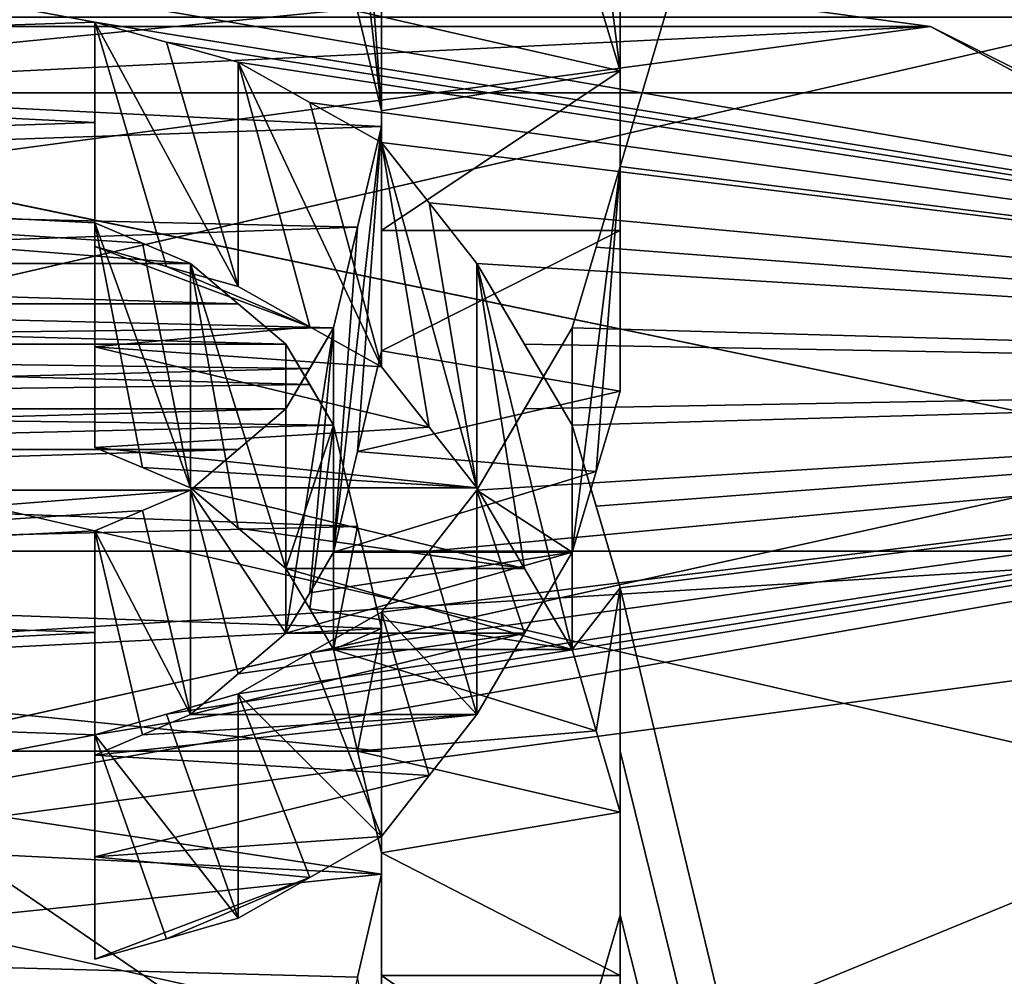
# Model space of a CAD drawing. Header units: millimetres. Extents: x -20 to 172, y -100 to 100.
# Tile 289 of 346: x 121.16 to 123.36, y 22.79 to 24.92. Entities that reach past the tile are written whole.
import ezdxf

# ---------------------------------------------------------------- set-up
doc = ezdxf.new("R2010")
doc.units = ezdxf.units.MM
doc.header["$LTSCALE"] = 37.722908
for name, color, linetype in [('1', 7, 'CONTINUOUS'), ('1803', 7, 'CONTINUOUS'), ('1820', 7, 'CONTINUOUS'), ('2086', 7, 'CONTINUOUS'), ('2087', 7, 'CONTINUOUS'), ('2088', 7, 'CONTINUOUS'), ('2089', 7, 'CONTINUOUS'), ('2090', 7, 'CONTINUOUS'), ('2091', 7, 'CONTINUOUS'), ('2092', 7, 'CONTINUOUS'), ('2093', 7, 'CONTINUOUS'), ('2094', 7, 'CONTINUOUS'), ('2095', 7, 'CONTINUOUS'), ('2096', 7, 'CONTINUOUS'), ('2097', 7, 'CONTINUOUS'), ('2098', 7, 'CONTINUOUS'), ('2099', 7, 'CONTINUOUS'), ('2128', 7, 'CONTINUOUS'), ('2406', 7, 'CONTINUOUS'), ('2407', 7, 'CONTINUOUS'), ('3', 7, 'CONTINUOUS'), ('3021', 7, 'CONTINUOUS'), ('3038', 7, 'CONTINUOUS'), ('3304', 7, 'CONTINUOUS'), ('3305', 7, 'CONTINUOUS'), ('3306', 7, 'CONTINUOUS'), ('3307', 7, 'CONTINUOUS'), ('3308', 7, 'CONTINUOUS'), ('3309', 7, 'CONTINUOUS'), ('3310', 7, 'CONTINUOUS'), ('3311', 7, 'CONTINUOUS'), ('3312', 7, 'CONTINUOUS'), ('3313', 7, 'CONTINUOUS'), ('3314', 7, 'CONTINUOUS'), ('3315', 7, 'CONTINUOUS'), ('3316', 7, 'CONTINUOUS'), ('3317', 7, 'CONTINUOUS'), ('3346', 7, 'CONTINUOUS'), ('3624', 7, 'CONTINUOUS'), ('3625', 7, 'CONTINUOUS'), ('3628', 7, 'CONTINUOUS'), ('3629', 7, 'CONTINUOUS'), ('3630', 7, 'CONTINUOUS'), ('3631', 7, 'CONTINUOUS'), ('3635', 7, 'CONTINUOUS'), ('3651', 7, 'CONTINUOUS'), ('3656', 7, 'CONTINUOUS'), ('43', 7, 'CONTINUOUS'), ('48', 7, 'CONTINUOUS')]:
    doc.layers.add(name, color=color, linetype=linetype)

msp = doc.modelspace()

# ---------------------------------------------------------------- linework, layer by layer
at = {"layer": '1', "color": 250, "linetype": 'Continuous', "true_color": 0x323232}
for points in [[(157, 14.875, -25.7643), (157, 25.7643, -14.875), (-19.8395, 14.875, -25.7643), (157, 14.875, -25.7643)], [(-19.8395, 14.875, -25.7643), (157, 25.7643, -14.875), (-19.8395, 25.7643, -14.875), (-19.8395, 14.875, -25.7643)]]:
    msp.add_3dface(points, dxfattribs=at)
at = {"layer": '1803', "color": 250, "linetype": 'Continuous', "true_color": 0x323232}
for points in [[(153.1595, 21.125, -36.5896), (153.1595, 34.3891, -24.5448), (86.8405, 21.125, -36.5896), (153.1595, 21.125, -36.5896)], [(86.8405, 21.125, -36.5896), (153.1595, 34.3891, -24.5448), (86.8405, 34.3891, -24.5448), (86.8405, 21.125, -36.5896)]]:
    msp.add_3dface(points, dxfattribs=at)
at = {"layer": '1820', "color": 250, "linetype": 'Continuous', "true_color": 0x323232}
for points in [[(126.2299, 37.1295, -30.8134), (126.2299, 24.125, -41.7857), (122.4469, 37.1167, -30.8288), (126.2299, 37.1295, -30.8134)], [(122.4469, 37.1167, -30.8288), (126.2299, 24.125, -41.7857), (122.3936, 36.9029, -31.0844), (122.4469, 37.1167, -30.8288)], [(122.3936, 36.9029, -31.0844), (126.2299, 24.125, -41.7857), (122.2343, 36.7243, -31.2952), (122.3936, 36.9029, -31.0844)], [(122.2343, 36.7243, -31.2952), (126.2299, 24.125, -41.7857), (122.0745, 36.5444, -31.5051), (122.2343, 36.7243, -31.2952)], [(122.0745, 36.5444, -31.5051), (126.2299, 24.125, -41.7857), (121.915, 36.4363, -31.63), (122.0745, 36.5444, -31.5051)], [(121.915, 36.4363, -31.63), (126.2299, 24.125, -41.7857), (121.7553, 36.3277, -31.7547), (121.915, 36.4363, -31.63)], [(121.7553, 36.3277, -31.7547), (126.2299, 24.125, -41.7857), (121.5427, 36.2552, -31.8374), (121.7553, 36.3277, -31.7547)], [(121.5427, 36.2552, -31.8374), (126.2299, 24.125, -41.7857), (121.3298, 36.1825, -31.92), (121.5427, 36.2552, -31.8374)], [(121.3298, 36.1825, -31.92), (126.2299, 24.125, -41.7857), (121.1703, 36.1462, -31.9612), (121.3298, 36.1825, -31.92)], [(121.1703, 36.1462, -31.9612), (126.2299, 24.125, -41.7857), (121.0106, 36.1098, -32.0023), (121.1703, 36.1462, -31.9612)], [(121.0106, 36.1098, -32.0023), (126.2299, 24.125, -41.7857), (120.7448, 36.0733, -32.0433), (121.0106, 36.1098, -32.0023)], [(120.7448, 36.0733, -32.0433), (126.2299, 24.125, -41.7857), (120.4787, 36.0369, -32.0844), (120.7448, 36.0733, -32.0433)], [(120.4787, 36.0369, -32.0844), (126.2299, 24.125, -41.7857), (119.5213, 36.0369, -32.0844), (120.4787, 36.0369, -32.0844)], [(119.5213, 36.0369, -32.0844), (126.2299, 24.125, -41.7857), (122.5, 26.1526, -40.5476), (119.5213, 36.0369, -32.0844)], [(122.5, 26.1526, -40.5476), (126.2299, 24.125, -41.7857), (122.5, 25.8892, -40.7163), (122.5, 26.1526, -40.5476)], [(122.5, 25.8892, -40.7163), (126.2299, 24.125, -41.7857), (122.5, 25.6247, -40.8832), (122.5, 25.8892, -40.7163)], [(126.2299, 24.125, -41.7857), (117.5, 25.6247, -40.8832), (122.5, 25.6247, -40.8832), (126.2299, 24.125, -41.7857)], [(117.5, 25.6247, -40.8832), (126.2299, 24.125, -41.7857), (121.3298, 24.9145, -41.3199), (117.5, 25.6247, -40.8832)], [(117.5, 25.6247, -40.8832), (121.3298, 24.9145, -41.3199), (118.6702, 24.8252, -41.3736), (117.5, 25.6247, -40.8832)], [(121.3298, 24.9145, -41.3199), (121.3298, 24.6911, -41.4537), (118.6702, 24.8252, -41.3736), (121.3298, 24.9145, -41.3199)], [(121.3298, 24.9145, -41.3199), (126.2299, 24.125, -41.7857), (121.4894, 24.8699, -41.3467), (121.3298, 24.9145, -41.3199)], [(121.4894, 24.8699, -41.3467), (126.2299, 24.125, -41.7857), (121.6489, 24.8252, -41.3736), (121.4894, 24.8699, -41.3467)], [(118.6702, 24.8252, -41.3736), (121.3298, 24.6911, -41.4537), (118.6702, 24.6015, -41.5069), (118.6702, 24.8252, -41.3736)], [(121.6489, 24.8252, -41.3736), (126.2299, 24.125, -41.7857), (121.8085, 24.7358, -41.4271), (121.6489, 24.8252, -41.3736)], [(121.8085, 24.7358, -41.4271), (126.2299, 24.125, -41.7857), (121.9681, 24.6463, -41.4804), (121.8085, 24.7358, -41.4271)], [(121.3298, 24.6911, -41.4537), (121.3298, 24.467, -41.5864), (118.6702, 24.6015, -41.5069), (121.3298, 24.6911, -41.4537)], [(121.9681, 24.6463, -41.4804), (126.2299, 24.125, -41.7857), (122.0745, 24.5119, -41.56), (121.9681, 24.6463, -41.4804)], [(121.4362, 24.4221, -41.6128), (121.5426, 24.3771, -41.6391), (118.6702, 24.6015, -41.5069), (121.4362, 24.4221, -41.6128)], [(118.6702, 24.6015, -41.5069), (121.5426, 24.3771, -41.6391), (118.6702, 24.3771, -41.6391), (118.6702, 24.6015, -41.5069)], [(121.3298, 24.467, -41.5864), (121.4362, 24.4221, -41.6128), (118.6702, 24.6015, -41.5069), (121.3298, 24.467, -41.5864)], [(122.0745, 24.5119, -41.56), (126.2299, 24.125, -41.7857), (122.1809, 24.3771, -41.6391), (122.0745, 24.5119, -41.56)], [(118.6702, 24.3771, -41.6391), (121.6489, 24.2872, -41.6917), (118.5106, 24.2872, -41.6917), (118.6702, 24.3771, -41.6391)], [(121.5426, 24.3771, -41.6391), (121.6489, 24.2872, -41.6917), (118.6702, 24.3771, -41.6391), (121.5426, 24.3771, -41.6391)], [(122.1809, 24.3771, -41.6391), (126.2299, 24.125, -41.7857), (122.2872, 24.1971, -41.744), (122.1809, 24.3771, -41.6391)], [(118.5106, 24.2872, -41.6917), (121.7553, 24.1971, -41.744), (118.3511, 24.1971, -41.744), (118.5106, 24.2872, -41.6917)], [(121.6489, 24.2872, -41.6917), (121.7553, 24.1971, -41.744), (118.5106, 24.2872, -41.6917), (121.6489, 24.2872, -41.6917)], [(118.3511, 24.1971, -41.744), (121.8085, 24.107, -41.7961), (118.2447, 24.0618, -41.8221), (118.3511, 24.1971, -41.744)], [(121.7553, 24.1971, -41.744), (121.8085, 24.107, -41.7961), (118.3511, 24.1971, -41.744), (121.7553, 24.1971, -41.744)], [(122.2872, 24.1971, -41.744), (126.2299, 24.125, -41.7857), (122.3936, 24.0167, -41.8481), (122.2872, 24.1971, -41.744)], [(122.3936, 24.0167, -41.8481), (126.2299, 24.125, -41.7857), (122.4468, 23.8357, -41.9514), (122.3936, 24.0167, -41.8481)], [(122.4468, 23.8357, -41.9514), (126.2299, 24.125, -41.7857), (122.5, 23.6544, -42.0539), (122.4468, 23.8357, -41.9514)], [(126.2299, 24.125, -41.7857), (126.2299, 8.1204, -47.5618), (122.5, 23.6544, -42.0539), (126.2299, 24.125, -41.7857)], [(121.8085, 24.107, -41.7961), (121.8617, 24.0167, -41.8481), (118.2447, 24.0618, -41.8221), (121.8085, 24.107, -41.7961)], [(118.2447, 24.0618, -41.8221), (121.8617, 24.0167, -41.8481), (118.1383, 23.9263, -41.8998), (118.2447, 24.0618, -41.8221)], [(121.8617, 24.0167, -41.8481), (121.9149, 23.7904, -41.9771), (118.1383, 23.9263, -41.8998), (121.8617, 24.0167, -41.8481)], [(118.1383, 23.9263, -41.8998), (121.9149, 23.7904, -41.9771), (118.0851, 23.6998, -42.0284), (118.1383, 23.9263, -41.8998)], [(121.9149, 23.7904, -41.9771), (121.9681, 23.5635, -42.1049), (118.0851, 23.6998, -42.0284), (121.9149, 23.7904, -41.9771)], [(118.0851, 23.6998, -42.0284), (121.9681, 23.5635, -42.1049), (120.1596, 23.4726, -42.1557), (118.0851, 23.6998, -42.0284)], [(122.5, 23.6544, -42.0539), (126.2299, 8.1204, -47.5618), (122.5, 23.2903, -42.2567), (122.5, 23.6544, -42.0539)], [(121.9681, 23.5635, -42.1049), (121.9681, 23.2903, -42.2567), (120.1596, 23.4726, -42.1557), (121.9681, 23.5635, -42.1049)], [(120.1596, 23.4726, -42.1557), (121.9681, 23.2903, -42.2567), (120.1596, 23.2903, -42.2567), (120.1596, 23.4726, -42.1557)], [(121.9681, 23.2903, -42.2567), (121.9681, 23.0161, -42.4066), (120.1596, 23.2903, -42.2567), (121.9681, 23.2903, -42.2567)], [(120.1596, 23.2903, -42.2567), (121.9681, 23.0161, -42.4066), (120.1596, 23.1076, -42.3568), (120.1596, 23.2903, -42.2567)], [(122.5, 23.2903, -42.2567), (126.2299, 8.1204, -47.5618), (122.5, 22.9244, -42.4563), (122.5, 23.2903, -42.2567)], [(120.1596, 23.1076, -42.3568), (121.9681, 23.0161, -42.4066), (120.2128, 22.8326, -42.5057), (120.1596, 23.1076, -42.3568)], [(121.9681, 23.0161, -42.4066), (121.9149, 22.7867, -42.5303), (120.2128, 22.8326, -42.5057), (121.9681, 23.0161, -42.4066)], [(122.5, 22.9244, -42.4563), (126.2299, 8.1204, -47.5618), (122.4468, 22.7408, -42.5549), (122.5, 22.9244, -42.4563)], [(121.9149, 22.7867, -42.5303), (121.8617, 22.5567, -42.6527), (120.2128, 22.8326, -42.5057), (121.9149, 22.7867, -42.5303)], [(120.2128, 22.8326, -42.5057), (121.8617, 22.5567, -42.6527), (120.266, 22.5567, -42.6527), (120.2128, 22.8326, -42.5057)]]:
    msp.add_3dface(points, dxfattribs=at)
at = {"layer": '2086', "color": 250, "linetype": 'Continuous', "true_color": 0x323232}
msp.add_3dface([(121.9149, 22.7867, -42.5303), (121.9681, 23.0161, -42.4066), (121.9681, 22.5159, -41.5403), (121.9149, 22.7867, -42.5303)], dxfattribs=at)
at = {"layer": '2087', "color": 250, "linetype": 'Continuous', "true_color": 0x323232}
for points in [[(121.9681, 23.2903, -42.2567), (121.9681, 23.5635, -42.1049), (121.9681, 23.0635, -41.2388), (121.9681, 23.2903, -42.2567)], [(121.9681, 23.0161, -42.4066), (121.9681, 23.2903, -42.2567), (121.9681, 23.0635, -41.2388), (121.9681, 23.0161, -42.4066)], [(121.9681, 22.7902, -41.3905), (121.9681, 23.0161, -42.4066), (121.9681, 23.0635, -41.2388), (121.9681, 22.7902, -41.3905)], [(121.9681, 22.5159, -41.5403), (121.9681, 23.0161, -42.4066), (121.9681, 22.7902, -41.3905), (121.9681, 22.5159, -41.5403)]]:
    msp.add_3dface(points, dxfattribs=at)
at = {"layer": '2088', "color": 250, "linetype": 'Continuous', "true_color": 0x323232}
for points in [[(121.9149, 23.7904, -41.9771), (121.8617, 24.0167, -41.8481), (121.8617, 23.5167, -40.9821), (121.9149, 23.7904, -41.9771)], [(121.9681, 23.5635, -42.1049), (121.9149, 23.7904, -41.9771), (121.8617, 23.5167, -40.9821), (121.9681, 23.5635, -42.1049)], [(121.9149, 23.2904, -41.1111), (121.9681, 23.5635, -42.1049), (121.8617, 23.5167, -40.9821), (121.9149, 23.2904, -41.1111)], [(121.9681, 23.0635, -41.2388), (121.9681, 23.5635, -42.1049), (121.9149, 23.2904, -41.1111), (121.9681, 23.0635, -41.2388)]]:
    msp.add_3dface(points, dxfattribs=at)
at = {"layer": '2089', "color": 250, "linetype": 'Continuous', "true_color": 0x323232}
for points in [[(121.8617, 24.0167, -41.8481), (121.8085, 24.107, -41.7961), (121.7553, 24.1971, -41.744), (121.8617, 24.0167, -41.8481)], [(121.8617, 24.0167, -41.8481), (121.7553, 24.1971, -41.744), (121.7553, 23.6971, -40.878), (121.8617, 24.0167, -41.8481)], [(121.8085, 23.607, -40.9301), (121.8617, 24.0167, -41.8481), (121.7553, 23.6971, -40.878), (121.8085, 23.607, -40.9301)], [(121.8617, 23.5167, -40.9821), (121.8617, 24.0167, -41.8481), (121.8085, 23.607, -40.9301), (121.8617, 23.5167, -40.9821)]]:
    msp.add_3dface(points, dxfattribs=at)
at = {"layer": '2090', "color": 250, "linetype": 'Continuous', "true_color": 0x323232}
for points in [[(121.7553, 24.1971, -41.744), (121.6489, 24.2872, -41.6917), (121.5426, 24.3771, -41.6391), (121.7553, 24.1971, -41.744)], [(121.7553, 24.1971, -41.744), (121.5426, 24.3771, -41.6391), (121.7553, 23.6971, -40.878), (121.7553, 24.1971, -41.744)], [(121.7553, 23.6971, -40.878), (121.5426, 24.3771, -41.6391), (121.6489, 23.7872, -40.8256), (121.7553, 23.6971, -40.878)], [(121.6489, 23.7872, -40.8256), (121.5426, 24.3771, -41.6391), (121.5426, 23.8771, -40.7731), (121.6489, 23.7872, -40.8256)]]:
    msp.add_3dface(points, dxfattribs=at)
at = {"layer": '2091', "color": 250, "linetype": 'Continuous', "true_color": 0x323232}
for points in [[(121.3298, 24.467, -41.5864), (121.5426, 23.8771, -40.7731), (121.4362, 24.4221, -41.6128), (121.3298, 24.467, -41.5864)], [(121.5426, 23.8771, -40.7731), (121.3298, 24.467, -41.5864), (121.4362, 23.9221, -40.7467), (121.5426, 23.8771, -40.7731)], [(121.4362, 23.9221, -40.7467), (121.3298, 24.467, -41.5864), (121.3298, 23.967, -40.7203), (121.4362, 23.9221, -40.7467)], [(121.5426, 24.3771, -41.6391), (121.4362, 24.4221, -41.6128), (121.5426, 23.8771, -40.7731), (121.5426, 24.3771, -41.6391)]]:
    msp.add_3dface(points, dxfattribs=at)
at = {"layer": '2092', "color": 250, "linetype": 'Continuous', "true_color": 0x323232}
for points in [[(121.3298, 24.467, -41.5864), (121.3298, 24.6911, -41.4537), (121.3298, 24.9145, -41.3199), (121.3298, 24.467, -41.5864)], [(121.3298, 24.467, -41.5864), (121.3298, 24.9145, -41.3199), (121.3298, 23.967, -40.7203), (121.3298, 24.467, -41.5864)], [(121.3298, 23.967, -40.7203), (121.3298, 24.9145, -41.3199), (121.3298, 24.1911, -40.5876), (121.3298, 23.967, -40.7203)], [(121.3298, 24.1911, -40.5876), (121.3298, 24.9145, -41.3199), (121.3298, 24.4144, -40.4537), (121.3298, 24.1911, -40.5876)]]:
    msp.add_3dface(points, dxfattribs=at)
at = {"layer": '2093', "color": 250, "linetype": 'Continuous', "true_color": 0x323232}
for points in [[(121.3298, 24.9145, -41.3199), (121.4894, 24.8699, -41.3467), (121.6489, 24.3252, -40.5074), (121.3298, 24.9145, -41.3199)], [(121.3298, 24.4144, -40.4537), (121.3298, 24.9145, -41.3199), (121.4894, 24.3698, -40.4806), (121.3298, 24.4144, -40.4537)], [(121.4894, 24.3698, -40.4806), (121.3298, 24.9145, -41.3199), (121.6489, 24.3252, -40.5074), (121.4894, 24.3698, -40.4806)], [(121.4894, 24.8699, -41.3467), (121.6489, 24.8252, -41.3736), (121.6489, 24.3252, -40.5074), (121.4894, 24.8699, -41.3467)]]:
    msp.add_3dface(points, dxfattribs=at)
at = {"layer": '2094', "color": 250, "linetype": 'Continuous', "true_color": 0x323232}
for points in [[(121.6489, 24.8252, -41.3736), (121.8085, 24.7358, -41.4271), (121.9681, 24.1463, -40.6143), (121.6489, 24.8252, -41.3736)], [(121.6489, 24.3252, -40.5074), (121.6489, 24.8252, -41.3736), (121.8085, 24.2358, -40.5609), (121.6489, 24.3252, -40.5074)], [(121.8085, 24.2358, -40.5609), (121.6489, 24.8252, -41.3736), (121.9681, 24.1463, -40.6143), (121.8085, 24.2358, -40.5609)], [(121.8085, 24.7358, -41.4271), (121.9681, 24.6463, -41.4804), (121.9681, 24.1463, -40.6143), (121.8085, 24.7358, -41.4271)]]:
    msp.add_3dface(points, dxfattribs=at)
at = {"layer": '2095', "color": 250, "linetype": 'Continuous', "true_color": 0x323232}
for points in [[(121.9681, 24.6463, -41.4804), (122.0745, 24.5119, -41.56), (122.1809, 23.8771, -40.7731), (121.9681, 24.6463, -41.4804)], [(121.9681, 24.1463, -40.6143), (121.9681, 24.6463, -41.4804), (122.0745, 24.0118, -40.6939), (121.9681, 24.1463, -40.6143)], [(122.0745, 24.0118, -40.6939), (121.9681, 24.6463, -41.4804), (122.1809, 23.8771, -40.7731), (122.0745, 24.0118, -40.6939)], [(122.0745, 24.5119, -41.56), (122.1809, 24.3771, -41.6391), (122.1809, 23.8771, -40.7731), (122.0745, 24.5119, -41.56)]]:
    msp.add_3dface(points, dxfattribs=at)
at = {"layer": '2096', "color": 250, "linetype": 'Continuous', "true_color": 0x323232}
for points in [[(122.1809, 24.3771, -41.6391), (122.2872, 24.1971, -41.744), (122.3936, 24.0167, -41.8481), (122.1809, 24.3771, -41.6391)], [(122.1809, 24.3771, -41.6391), (122.3936, 24.0167, -41.8481), (122.3936, 23.5167, -40.9821), (122.1809, 24.3771, -41.6391)], [(122.1809, 23.8771, -40.7731), (122.1809, 24.3771, -41.6391), (122.2872, 23.6971, -40.878), (122.1809, 23.8771, -40.7731)], [(122.2872, 23.6971, -40.878), (122.1809, 24.3771, -41.6391), (122.3936, 23.5167, -40.9821), (122.2872, 23.6971, -40.878)]]:
    msp.add_3dface(points, dxfattribs=at)
at = {"layer": '2097', "color": 250, "linetype": 'Continuous', "true_color": 0x323232}
for points in [[(122.3936, 24.0167, -41.8481), (122.4468, 23.8357, -41.9514), (122.5, 23.6544, -42.0539), (122.3936, 24.0167, -41.8481)], [(122.3936, 24.0167, -41.8481), (122.5, 23.6544, -42.0539), (122.3936, 23.5167, -40.9821), (122.3936, 24.0167, -41.8481)], [(122.3936, 23.5167, -40.9821), (122.5, 23.6544, -42.0539), (122.4468, 23.3357, -41.0854), (122.3936, 23.5167, -40.9821)], [(122.4468, 23.3357, -41.0854), (122.5, 23.6544, -42.0539), (122.5, 23.1544, -41.1878), (122.4468, 23.3357, -41.0854)]]:
    msp.add_3dface(points, dxfattribs=at)
at = {"layer": '2098', "color": 250, "linetype": 'Continuous', "true_color": 0x323232}
for points in [[(122.5, 23.6544, -42.0539), (122.5, 23.2903, -42.2567), (122.5, 22.9244, -42.4563), (122.5, 23.6544, -42.0539)], [(122.5, 23.6544, -42.0539), (122.5, 22.9244, -42.4563), (122.5, 23.1544, -41.1878), (122.5, 23.6544, -42.0539)], [(122.5, 23.1544, -41.1878), (122.5, 22.9244, -42.4563), (122.5, 22.7902, -41.3905), (122.5, 23.1544, -41.1878)], [(122.5, 22.7902, -41.3905), (122.5, 22.9244, -42.4563), (122.5, 22.4242, -41.5899), (122.5, 22.7902, -41.3905)]]:
    msp.add_3dface(points, dxfattribs=at)
at = {"layer": '2099', "color": 250, "linetype": 'Continuous', "true_color": 0x323232}
for points in [[(122.5, 22.9244, -42.4563), (122.4468, 22.7408, -42.5549), (122.3936, 22.5567, -42.6527), (122.5, 22.9244, -42.4563)], [(122.5, 22.9244, -42.4563), (122.3936, 22.5567, -42.6527), (122.5, 22.4242, -41.5899), (122.5, 22.9244, -42.4563)]]:
    msp.add_3dface(points, dxfattribs=at)
at = {"layer": '2128', "color": 250, "linetype": 'Continuous', "true_color": 0x323232}
for points in [[(121.3298, 24.1911, -40.5876), (121.3298, 24.4144, -40.4537), (121.8085, 24.2358, -40.5609), (121.3298, 24.1911, -40.5876)], [(121.3298, 24.4144, -40.4537), (121.4894, 24.3698, -40.4806), (121.8085, 24.2358, -40.5609), (121.3298, 24.4144, -40.4537)], [(121.4894, 24.3698, -40.4806), (121.6489, 24.3252, -40.5074), (121.8085, 24.2358, -40.5609), (121.4894, 24.3698, -40.4806)], [(121.3298, 24.1911, -40.5876), (121.8085, 24.2358, -40.5609), (121.9681, 24.1463, -40.6143), (121.3298, 24.1911, -40.5876)], [(121.3298, 23.967, -40.7203), (121.3298, 24.1911, -40.5876), (122.0745, 24.0118, -40.6939), (121.3298, 23.967, -40.7203)], [(121.3298, 24.1911, -40.5876), (121.9681, 24.1463, -40.6143), (122.0745, 24.0118, -40.6939), (121.3298, 24.1911, -40.5876)], [(121.3298, 23.967, -40.7203), (122.0745, 24.0118, -40.6939), (122.1809, 23.8771, -40.7731), (121.3298, 23.967, -40.7203)], [(121.4362, 23.9221, -40.7467), (121.3298, 23.967, -40.7203), (122.1809, 23.8771, -40.7731), (121.4362, 23.9221, -40.7467)], [(121.5426, 23.8771, -40.7731), (121.4362, 23.9221, -40.7467), (122.1809, 23.8771, -40.7731), (121.5426, 23.8771, -40.7731)], [(121.6489, 23.7872, -40.8256), (121.5426, 23.8771, -40.7731), (122.2872, 23.6971, -40.878), (121.6489, 23.7872, -40.8256)], [(121.5426, 23.8771, -40.7731), (122.1809, 23.8771, -40.7731), (122.2872, 23.6971, -40.878), (121.5426, 23.8771, -40.7731)], [(121.7553, 23.6971, -40.878), (121.6489, 23.7872, -40.8256), (122.2872, 23.6971, -40.878), (121.7553, 23.6971, -40.878)], [(121.8085, 23.607, -40.9301), (121.7553, 23.6971, -40.878), (122.3936, 23.5167, -40.9821), (121.8085, 23.607, -40.9301)], [(121.7553, 23.6971, -40.878), (122.2872, 23.6971, -40.878), (122.3936, 23.5167, -40.9821), (121.7553, 23.6971, -40.878)], [(121.8617, 23.5167, -40.9821), (121.8085, 23.607, -40.9301), (122.3936, 23.5167, -40.9821), (121.8617, 23.5167, -40.9821)], [(121.9149, 23.2904, -41.1111), (121.8617, 23.5167, -40.9821), (122.4468, 23.3357, -41.0854), (121.9149, 23.2904, -41.1111)], [(121.8617, 23.5167, -40.9821), (122.3936, 23.5167, -40.9821), (122.4468, 23.3357, -41.0854), (121.8617, 23.5167, -40.9821)], [(121.9149, 23.2904, -41.1111), (122.4468, 23.3357, -41.0854), (122.5, 23.1544, -41.1878), (121.9149, 23.2904, -41.1111)], [(121.9681, 23.0635, -41.2388), (121.9149, 23.2904, -41.1111), (122.5, 23.1544, -41.1878), (121.9681, 23.0635, -41.2388)], [(121.9681, 23.0635, -41.2388), (122.5, 23.1544, -41.1878), (122.5, 22.7902, -41.3905), (121.9681, 23.0635, -41.2388)], [(121.9681, 22.7902, -41.3905), (121.9681, 23.0635, -41.2388), (122.5, 22.7902, -41.3905), (121.9681, 22.7902, -41.3905)], [(121.9681, 22.5159, -41.5403), (121.9681, 22.7902, -41.3905), (122.5, 22.4242, -41.5899), (121.9681, 22.5159, -41.5403)], [(121.9681, 22.7902, -41.3905), (122.5, 22.7902, -41.3905), (122.5, 22.4242, -41.5899), (121.9681, 22.7902, -41.3905)]]:
    msp.add_3dface(points, dxfattribs=at)
at = {"layer": '2406', "color": 250, "linetype": 'Continuous', "true_color": 0x323232}
for points in [[(81.5, 31.6164, -35.1136), (158.5, 14.6011, -44.9374), (81.5, 14.6011, -44.9374), (81.5, 31.6164, -35.1136)], [(158.5, 31.6164, -35.1136), (158.5, 14.6011, -44.9374), (81.5, 31.6164, -35.1136), (158.5, 31.6164, -35.1136)]]:
    msp.add_3dface(points, dxfattribs=at)
at = {"layer": '2407', "color": 250, "linetype": 'Continuous', "true_color": 0x323232}
for points in [[(158.5, 32.9547, -36.5999), (158.5, 15.2191, -46.8395), (81.5, 32.9547, -36.5999), (158.5, 32.9547, -36.5999)], [(81.5, 32.9547, -36.5999), (158.5, 15.2191, -46.8395), (81.5, 15.2191, -46.8395), (81.5, 32.9547, -36.5999)]]:
    msp.add_3dface(points, dxfattribs=at)
at = {"layer": '3', "color": 250, "linetype": 'Continuous', "true_color": 0x323232}
for points in [[(157, 25.7643, 14.875), (157, 14.875, 25.7643), (-19.8395, 25.7643, 14.875), (157, 25.7643, 14.875)], [(-19.8395, 25.7643, 14.875), (157, 14.875, 25.7643), (-19.8395, 14.875, 25.7643), (-19.8395, 25.7643, 14.875)]]:
    msp.add_3dface(points, dxfattribs=at)
at = {"layer": '3021', "color": 250, "linetype": 'Continuous', "true_color": 0x323232}
for points in [[(153.1595, 34.3891, 24.5448), (153.1595, 21.125, 36.5896), (86.8405, 34.3891, 24.5448), (153.1595, 34.3891, 24.5448)], [(86.8405, 34.3891, 24.5448), (153.1595, 21.125, 36.5896), (86.8405, 21.125, 36.5896), (86.8405, 34.3891, 24.5448)]]:
    msp.add_3dface(points, dxfattribs=at)
at = {"layer": '3038', "color": 250, "linetype": 'Continuous', "true_color": 0x323232}
for points in [[(126.2299, 24.125, 41.7857), (126.2299, 37.1295, 30.8134), (122.5, 24.5926, 41.5123), (126.2299, 24.125, 41.7857)], [(122.5, 24.5926, 41.5123), (126.2299, 37.1295, 30.8134), (122.5, 24.9502, 41.2983), (122.5, 24.5926, 41.5123)], [(121.9681, 24.6821, 41.4591), (121.9681, 24.9502, 41.2983), (120.1596, 24.7716, 41.4057), (121.9681, 24.6821, 41.4591)], [(120.1596, 24.7716, 41.4057), (121.9681, 24.9502, 41.2983), (120.1596, 24.9502, 41.2983), (120.1596, 24.7716, 41.4057)], [(118.0851, 24.5478, 41.5388), (121.9681, 24.6821, 41.4591), (120.1596, 24.7716, 41.4057), (118.0851, 24.5478, 41.5388)], [(121.9149, 24.458, 41.5917), (121.9681, 24.6821, 41.4591), (118.0851, 24.5478, 41.5388), (121.9149, 24.458, 41.5917)], [(122.4468, 24.4131, 41.6181), (126.2299, 24.125, 41.7857), (122.5, 24.5926, 41.5123), (122.4468, 24.4131, 41.6181)], [(118.1383, 24.3232, 41.6707), (121.9149, 24.458, 41.5917), (118.0851, 24.5478, 41.5388), (118.1383, 24.3232, 41.6707)], [(121.8617, 24.2332, 41.7231), (121.9149, 24.458, 41.5917), (118.1383, 24.3232, 41.6707), (121.8617, 24.2332, 41.7231)], [(122.3936, 24.2332, 41.7231), (126.2299, 24.125, 41.7857), (122.4468, 24.4131, 41.6181), (122.3936, 24.2332, 41.7231)], [(118.2447, 24.1881, 41.7492), (121.8617, 24.2332, 41.7231), (118.1383, 24.3232, 41.6707), (118.2447, 24.1881, 41.7492)], [(121.8085, 24.143, 41.7753), (121.8617, 24.2332, 41.7231), (118.2447, 24.1881, 41.7492), (121.8085, 24.143, 41.7753)], [(122.2872, 24.0528, 41.8273), (126.2299, 24.125, 41.7857), (122.3936, 24.2332, 41.7231), (122.2872, 24.0528, 41.8273)], [(118.3511, 24.0528, 41.8273), (121.8085, 24.143, 41.7753), (118.2447, 24.1881, 41.7492), (118.3511, 24.0528, 41.8273)], [(121.7553, 24.0528, 41.8273), (121.8085, 24.143, 41.7753), (118.3511, 24.0528, 41.8273), (121.7553, 24.0528, 41.8273)], [(126.2299, 24.125, 41.7857), (117.5, 22.5936, 42.6332), (122.5, 22.5936, 42.6332), (126.2299, 24.125, 41.7857)], [(117.5, 22.5936, 42.6332), (126.2299, 24.125, 41.7857), (121.3298, 23.3268, 42.2365), (117.5, 22.5936, 42.6332)], [(120.4787, 9.7674, 47.251), (126.2299, 24.125, 41.7857), (119.5213, 9.7674, 47.251), (120.4787, 9.7674, 47.251)], [(119.5213, 9.7674, 47.251), (126.2299, 24.125, 41.7857), (122.5, 22.0389, 42.9226), (119.5213, 9.7674, 47.251)], [(120.7448, 9.7137, 47.2621), (126.2299, 24.125, 41.7857), (120.4787, 9.7674, 47.251), (120.7448, 9.7137, 47.2621)], [(121.0106, 9.6599, 47.2731), (126.2299, 24.125, 41.7857), (120.7448, 9.7137, 47.2621), (121.0106, 9.6599, 47.2731)], [(121.1703, 9.6061, 47.2841), (126.2299, 24.125, 41.7857), (121.0106, 9.6599, 47.2731), (121.1703, 9.6061, 47.2841)], [(121.3298, 9.5523, 47.295), (126.2299, 24.125, 41.7857), (121.1703, 9.6061, 47.2841), (121.3298, 9.5523, 47.295)], [(121.5427, 9.4444, 47.3167), (126.2299, 24.125, 41.7857), (121.3298, 9.5523, 47.295), (121.5427, 9.4444, 47.3167)], [(121.3298, 23.3268, 42.2365), (126.2299, 24.125, 41.7857), (121.4894, 23.3724, 42.2113), (121.3298, 23.3268, 42.2365)], [(121.4894, 23.3724, 42.2113), (126.2299, 24.125, 41.7857), (121.6489, 23.4179, 42.1861), (121.4894, 23.3724, 42.2113)], [(121.7553, 9.3366, 47.3381), (126.2299, 24.125, 41.7857), (121.5427, 9.4444, 47.3167), (121.7553, 9.3366, 47.3381)], [(121.6489, 23.4179, 42.1861), (126.2299, 24.125, 41.7857), (121.8085, 23.509, 42.1354), (121.6489, 23.4179, 42.1861)], [(121.915, 9.1743, 47.3698), (126.2299, 24.125, 41.7857), (121.7553, 9.3366, 47.3381), (121.915, 9.1743, 47.3698)], [(121.8085, 23.509, 42.1354), (126.2299, 24.125, 41.7857), (121.9681, 23.5999, 42.0845), (121.8085, 23.509, 42.1354)], [(122.0745, 9.012, 47.4009), (126.2299, 24.125, 41.7857), (121.915, 9.1743, 47.3698), (122.0745, 9.012, 47.4009)], [(121.9681, 23.5999, 42.0845), (126.2299, 24.125, 41.7857), (122.0745, 23.7361, 42.0079), (121.9681, 23.5999, 42.0845)], [(122.2343, 8.7403, 47.4518), (126.2299, 24.125, 41.7857), (122.0745, 9.012, 47.4009), (122.2343, 8.7403, 47.4518)], [(122.0745, 23.7361, 42.0079), (126.2299, 24.125, 41.7857), (122.1809, 23.872, 41.9308), (122.0745, 23.7361, 42.0079)], [(122.1809, 23.872, 41.9308), (126.2299, 24.125, 41.7857), (122.2872, 24.0528, 41.8273), (122.1809, 23.872, 41.9308)], [(122.3936, 8.4684, 47.501), (126.2299, 24.125, 41.7857), (122.2343, 8.7403, 47.4518), (122.3936, 8.4684, 47.501)], [(122.4469, 8.1402, 47.5584), (126.2299, 24.125, 41.7857), (122.3936, 8.4684, 47.501), (122.4469, 8.1402, 47.5584)], [(126.2299, 8.1204, 47.5618), (126.2299, 24.125, 41.7857), (122.4469, 8.1402, 47.5584), (126.2299, 8.1204, 47.5618)], [(122.5, 22.0389, 42.9226), (126.2299, 24.125, 41.7857), (122.5, 22.3167, 42.7788), (122.5, 22.0389, 42.9226)], [(122.5, 22.3167, 42.7788), (126.2299, 24.125, 41.7857), (122.5, 22.5936, 42.6332), (122.5, 22.3167, 42.7788)], [(118.5106, 23.9624, 41.8792), (121.7553, 24.0528, 41.8273), (118.3511, 24.0528, 41.8273), (118.5106, 23.9624, 41.8792)], [(121.6489, 23.9624, 41.8792), (121.7553, 24.0528, 41.8273), (118.5106, 23.9624, 41.8792), (121.6489, 23.9624, 41.8792)], [(118.6702, 23.872, 41.9308), (121.6489, 23.9624, 41.8792), (118.5106, 23.9624, 41.8792), (118.6702, 23.872, 41.9308)], [(121.5426, 23.872, 41.9308), (121.6489, 23.9624, 41.8792), (118.6702, 23.872, 41.9308), (121.5426, 23.872, 41.9308)], [(121.4362, 23.8267, 41.9565), (121.5426, 23.872, 41.9308), (118.6702, 23.6453, 42.059), (121.4362, 23.8267, 41.9565)], [(118.6702, 23.6453, 42.059), (121.5426, 23.872, 41.9308), (118.6702, 23.872, 41.9308), (118.6702, 23.6453, 42.059)], [(121.3298, 23.7814, 41.9822), (121.4362, 23.8267, 41.9565), (118.6702, 23.6453, 42.059), (121.3298, 23.7814, 41.9822)], [(121.3298, 23.5544, 42.11), (121.3298, 23.7814, 41.9822), (118.6702, 23.6453, 42.059), (121.3298, 23.5544, 42.11)], [(118.6702, 23.4179, 42.1861), (121.3298, 23.5544, 42.11), (118.6702, 23.6453, 42.059), (118.6702, 23.4179, 42.1861)], [(121.3298, 23.3268, 42.2365), (121.3298, 23.5544, 42.11), (118.6702, 23.4179, 42.1861), (121.3298, 23.3268, 42.2365)], [(117.5, 22.5936, 42.6332), (121.3298, 23.3268, 42.2365), (118.6702, 23.4179, 42.1861), (117.5, 22.5936, 42.6332)]]:
    msp.add_3dface(points, dxfattribs=at)
at = {"layer": '3304', "color": 250, "linetype": 'Continuous', "true_color": 0x323232}
for points in [[(121.8617, 25.66, 40.8611), (121.9149, 25.439, 40.999), (121.9681, 24.717, 40.2695), (121.8617, 25.66, 40.8611)], [(121.9149, 24.9387, 40.1326), (121.8617, 25.66, 40.8611), (121.9681, 24.717, 40.2695), (121.9149, 24.9387, 40.1326)], [(121.9149, 25.439, 40.999), (121.9681, 25.2172, 41.1358), (121.9681, 24.717, 40.2695), (121.9149, 25.439, 40.999)]]:
    msp.add_3dface(points, dxfattribs=at)
at = {"layer": '3305', "color": 250, "linetype": 'Continuous', "true_color": 0x323232}
for points in [[(121.9681, 25.2172, 41.1358), (121.9681, 24.9502, 41.2983), (121.9681, 24.1821, 40.593), (121.9681, 25.2172, 41.1358)], [(121.9681, 24.717, 40.2695), (121.9681, 25.2172, 41.1358), (121.9681, 24.4501, 40.4321), (121.9681, 24.717, 40.2695)], [(121.9681, 24.4501, 40.4321), (121.9681, 25.2172, 41.1358), (121.9681, 24.1821, 40.593), (121.9681, 24.4501, 40.4321)], [(121.9681, 24.9502, 41.2983), (121.9681, 24.6821, 41.4591), (121.9681, 24.1821, 40.593), (121.9681, 24.9502, 41.2983)]]:
    msp.add_3dface(points, dxfattribs=at)
at = {"layer": '3306', "color": 250, "linetype": 'Continuous', "true_color": 0x323232}
for points in [[(121.9681, 24.6821, 41.4591), (121.9149, 24.458, 41.5917), (121.8617, 23.7332, 40.8571), (121.9681, 24.6821, 41.4591)], [(121.9149, 23.958, 40.7256), (121.9681, 24.6821, 41.4591), (121.8617, 23.7332, 40.8571), (121.9149, 23.958, 40.7256)], [(121.9681, 24.1821, 40.593), (121.9681, 24.6821, 41.4591), (121.9149, 23.958, 40.7256), (121.9681, 24.1821, 40.593)], [(121.9149, 24.458, 41.5917), (121.8617, 24.2332, 41.7231), (121.8617, 23.7332, 40.8571), (121.9149, 24.458, 41.5917)]]:
    msp.add_3dface(points, dxfattribs=at)
at = {"layer": '3307', "color": 250, "linetype": 'Continuous', "true_color": 0x323232}
for points in [[(121.8617, 24.2332, 41.7231), (121.8085, 24.143, 41.7753), (121.7553, 24.0528, 41.8273), (121.8617, 24.2332, 41.7231)], [(121.8617, 24.2332, 41.7231), (121.7553, 24.0528, 41.8273), (121.7553, 23.5528, 40.9613), (121.8617, 24.2332, 41.7231)], [(121.8085, 23.643, 40.9093), (121.8617, 24.2332, 41.7231), (121.7553, 23.5528, 40.9613), (121.8085, 23.643, 40.9093)], [(121.8617, 23.7332, 40.8571), (121.8617, 24.2332, 41.7231), (121.8085, 23.643, 40.9093), (121.8617, 23.7332, 40.8571)]]:
    msp.add_3dface(points, dxfattribs=at)
at = {"layer": '3308', "color": 250, "linetype": 'Continuous', "true_color": 0x323232}
for points in [[(121.7553, 24.0528, 41.8273), (121.6489, 23.9624, 41.8792), (121.5426, 23.872, 41.9308), (121.7553, 24.0528, 41.8273)], [(121.7553, 24.0528, 41.8273), (121.5426, 23.872, 41.9308), (121.7553, 23.5528, 40.9613), (121.7553, 24.0528, 41.8273)], [(121.7553, 23.5528, 40.9613), (121.5426, 23.872, 41.9308), (121.6489, 23.4624, 41.0131), (121.7553, 23.5528, 40.9613)], [(121.6489, 23.4624, 41.0131), (121.5426, 23.872, 41.9308), (121.5426, 23.372, 41.0648), (121.6489, 23.4624, 41.0131)]]:
    msp.add_3dface(points, dxfattribs=at)
at = {"layer": '3309', "color": 250, "linetype": 'Continuous', "true_color": 0x323232}
for points in [[(121.5426, 23.872, 41.9308), (121.4362, 23.8267, 41.9565), (121.5426, 23.372, 41.0648), (121.5426, 23.872, 41.9308)], [(121.3298, 23.7814, 41.9822), (121.5426, 23.372, 41.0648), (121.4362, 23.8267, 41.9565), (121.3298, 23.7814, 41.9822)], [(121.5426, 23.372, 41.0648), (121.3298, 23.7814, 41.9822), (121.4362, 23.3267, 41.0905), (121.5426, 23.372, 41.0648)], [(121.4362, 23.3267, 41.0905), (121.3298, 23.7814, 41.9822), (121.3298, 23.2814, 41.1162), (121.4362, 23.3267, 41.0905)]]:
    msp.add_3dface(points, dxfattribs=at)
at = {"layer": '3310', "color": 250, "linetype": 'Continuous', "true_color": 0x323232}
for points in [[(121.3298, 23.7814, 41.9822), (121.3298, 23.5544, 42.11), (121.3298, 23.3268, 42.2365), (121.3298, 23.7814, 41.9822)], [(121.3298, 23.7814, 41.9822), (121.3298, 23.3268, 42.2365), (121.3298, 23.2814, 41.1162), (121.3298, 23.7814, 41.9822)], [(121.3298, 23.2814, 41.1162), (121.3298, 23.3268, 42.2365), (121.3298, 23.0544, 41.2439), (121.3298, 23.2814, 41.1162)], [(121.3298, 23.0544, 41.2439), (121.3298, 23.3268, 42.2365), (121.3298, 22.8267, 41.3703), (121.3298, 23.0544, 41.2439)]]:
    msp.add_3dface(points, dxfattribs=at)
at = {"layer": '3311', "color": 250, "linetype": 'Continuous', "true_color": 0x323232}
for points in [[(121.4894, 23.3724, 42.2113), (121.6489, 23.4179, 42.1861), (121.6489, 22.9179, 41.3199), (121.4894, 23.3724, 42.2113)], [(121.3298, 23.3268, 42.2365), (121.4894, 23.3724, 42.2113), (121.6489, 22.9179, 41.3199), (121.3298, 23.3268, 42.2365)], [(121.3298, 22.8267, 41.3703), (121.3298, 23.3268, 42.2365), (121.4894, 22.8723, 41.3451), (121.3298, 22.8267, 41.3703)], [(121.4894, 22.8723, 41.3451), (121.3298, 23.3268, 42.2365), (121.6489, 22.9179, 41.3199), (121.4894, 22.8723, 41.3451)]]:
    msp.add_3dface(points, dxfattribs=at)
at = {"layer": '3312', "color": 250, "linetype": 'Continuous', "true_color": 0x323232}
for points in [[(121.8085, 23.509, 42.1354), (121.9681, 23.5999, 42.0845), (121.9681, 23.0998, 41.2184), (121.8085, 23.509, 42.1354)], [(121.6489, 23.4179, 42.1861), (121.8085, 23.509, 42.1354), (121.9681, 23.0998, 41.2184), (121.6489, 23.4179, 42.1861)], [(121.6489, 22.9179, 41.3199), (121.6489, 23.4179, 42.1861), (121.8085, 23.0089, 41.2693), (121.6489, 22.9179, 41.3199)], [(121.8085, 23.0089, 41.2693), (121.6489, 23.4179, 42.1861), (121.9681, 23.0998, 41.2184), (121.8085, 23.0089, 41.2693)]]:
    msp.add_3dface(points, dxfattribs=at)
at = {"layer": '3313', "color": 250, "linetype": 'Continuous', "true_color": 0x323232}
for points in [[(122.0745, 23.7361, 42.0079), (122.1809, 23.872, 41.9308), (122.1809, 23.372, 41.0648), (122.0745, 23.7361, 42.0079)], [(121.9681, 23.5999, 42.0845), (122.0745, 23.7361, 42.0079), (122.1809, 23.372, 41.0648), (121.9681, 23.5999, 42.0845)], [(121.9681, 23.0998, 41.2184), (121.9681, 23.5999, 42.0845), (122.0745, 23.236, 41.1418), (121.9681, 23.0998, 41.2184)], [(122.0745, 23.236, 41.1418), (121.9681, 23.5999, 42.0845), (122.1809, 23.372, 41.0648), (122.0745, 23.236, 41.1418)]]:
    msp.add_3dface(points, dxfattribs=at)
at = {"layer": '3314', "color": 250, "linetype": 'Continuous', "true_color": 0x323232}
for points in [[(122.1809, 23.872, 41.9308), (122.2872, 24.0528, 41.8273), (122.3936, 24.2332, 41.7231), (122.1809, 23.872, 41.9308)], [(122.1809, 23.872, 41.9308), (122.3936, 24.2332, 41.7231), (122.3936, 23.7332, 40.8571), (122.1809, 23.872, 41.9308)], [(122.1809, 23.372, 41.0648), (122.1809, 23.872, 41.9308), (122.2872, 23.5528, 40.9613), (122.1809, 23.372, 41.0648)], [(122.2872, 23.5528, 40.9613), (122.1809, 23.872, 41.9308), (122.3936, 23.7332, 40.8571), (122.2872, 23.5528, 40.9613)]]:
    msp.add_3dface(points, dxfattribs=at)
at = {"layer": '3315', "color": 250, "linetype": 'Continuous', "true_color": 0x323232}
for points in [[(122.3936, 24.2332, 41.7231), (122.4468, 24.4131, 41.6181), (122.5, 24.5926, 41.5123), (122.3936, 24.2332, 41.7231)], [(122.3936, 24.2332, 41.7231), (122.5, 24.5926, 41.5123), (122.3936, 23.7332, 40.8571), (122.3936, 24.2332, 41.7231)], [(122.3936, 23.7332, 40.8571), (122.5, 24.5926, 41.5123), (122.4468, 23.9131, 40.752), (122.3936, 23.7332, 40.8571)], [(122.4468, 23.9131, 40.752), (122.5, 24.5926, 41.5123), (122.5, 24.0925, 40.6462), (122.4468, 23.9131, 40.752)]]:
    msp.add_3dface(points, dxfattribs=at)
at = {"layer": '3316', "color": 250, "linetype": 'Continuous', "true_color": 0x323232}
for points in [[(122.5, 24.5926, 41.5123), (122.5, 24.9502, 41.2983), (122.5, 25.306, 41.0813), (122.5, 24.5926, 41.5123)], [(122.5, 24.5926, 41.5123), (122.5, 25.306, 41.0813), (122.5, 24.0925, 40.6462), (122.5, 24.5926, 41.5123)], [(122.5, 24.0925, 40.6462), (122.5, 25.306, 41.0813), (122.5, 24.4501, 40.4321), (122.5, 24.0925, 40.6462)], [(122.5, 24.4501, 40.4321), (122.5, 25.306, 41.0813), (122.5, 24.8058, 40.2149), (122.5, 24.4501, 40.4321)]]:
    msp.add_3dface(points, dxfattribs=at)
at = {"layer": '3317', "color": 250, "linetype": 'Continuous', "true_color": 0x323232}
for points in [[(122.5, 25.306, 41.0813), (122.3936, 25.66, 40.8611), (122.5, 24.8058, 40.2149), (122.5, 25.306, 41.0813)], [(122.5, 24.8058, 40.2149), (122.3936, 25.66, 40.8611), (122.4468, 24.983, 40.105), (122.5, 24.8058, 40.2149)]]:
    msp.add_3dface(points, dxfattribs=at)
at = {"layer": '3346', "color": 250, "linetype": 'Continuous', "true_color": 0x323232}
for points in [[(121.9149, 24.9387, 40.1326), (122.5, 24.8058, 40.2149), (122.4468, 24.983, 40.105), (121.9149, 24.9387, 40.1326)], [(121.9149, 24.9387, 40.1326), (121.9681, 24.717, 40.2695), (122.5, 24.8058, 40.2149), (121.9149, 24.9387, 40.1326)], [(121.9681, 24.717, 40.2695), (121.9681, 24.4501, 40.4321), (122.5, 24.8058, 40.2149), (121.9681, 24.717, 40.2695)], [(121.9681, 24.4501, 40.4321), (122.5, 24.4501, 40.4321), (122.5, 24.8058, 40.2149), (121.9681, 24.4501, 40.4321)], [(121.9681, 24.4501, 40.4321), (121.9681, 24.1821, 40.593), (122.5, 24.4501, 40.4321), (121.9681, 24.4501, 40.4321)], [(121.9681, 24.1821, 40.593), (122.5, 24.0925, 40.6462), (122.5, 24.4501, 40.4321), (121.9681, 24.1821, 40.593)], [(121.9681, 24.1821, 40.593), (121.9149, 23.958, 40.7256), (122.5, 24.0925, 40.6462), (121.9681, 24.1821, 40.593)], [(121.9149, 23.958, 40.7256), (122.4468, 23.9131, 40.752), (122.5, 24.0925, 40.6462), (121.9149, 23.958, 40.7256)], [(121.9149, 23.958, 40.7256), (121.8617, 23.7332, 40.8571), (122.4468, 23.9131, 40.752), (121.9149, 23.958, 40.7256)], [(121.8617, 23.7332, 40.8571), (122.3936, 23.7332, 40.8571), (122.4468, 23.9131, 40.752), (121.8617, 23.7332, 40.8571)], [(121.8085, 23.643, 40.9093), (121.7553, 23.5528, 40.9613), (122.3936, 23.7332, 40.8571), (121.8085, 23.643, 40.9093)], [(121.7553, 23.5528, 40.9613), (122.2872, 23.5528, 40.9613), (122.3936, 23.7332, 40.8571), (121.7553, 23.5528, 40.9613)], [(121.8617, 23.7332, 40.8571), (121.8085, 23.643, 40.9093), (122.3936, 23.7332, 40.8571), (121.8617, 23.7332, 40.8571)], [(121.6489, 23.4624, 41.0131), (121.5426, 23.372, 41.0648), (122.2872, 23.5528, 40.9613), (121.6489, 23.4624, 41.0131)], [(121.5426, 23.372, 41.0648), (122.1809, 23.372, 41.0648), (122.2872, 23.5528, 40.9613), (121.5426, 23.372, 41.0648)], [(121.7553, 23.5528, 40.9613), (121.6489, 23.4624, 41.0131), (122.2872, 23.5528, 40.9613), (121.7553, 23.5528, 40.9613)], [(121.4362, 23.3267, 41.0905), (121.3298, 23.2814, 41.1162), (122.1809, 23.372, 41.0648), (121.4362, 23.3267, 41.0905)], [(121.3298, 23.2814, 41.1162), (122.0745, 23.236, 41.1418), (122.1809, 23.372, 41.0648), (121.3298, 23.2814, 41.1162)], [(121.5426, 23.372, 41.0648), (121.4362, 23.3267, 41.0905), (122.1809, 23.372, 41.0648), (121.5426, 23.372, 41.0648)], [(121.3298, 23.2814, 41.1162), (121.3298, 23.0544, 41.2439), (122.0745, 23.236, 41.1418), (121.3298, 23.2814, 41.1162)], [(121.3298, 23.0544, 41.2439), (121.9681, 23.0998, 41.2184), (122.0745, 23.236, 41.1418), (121.3298, 23.0544, 41.2439)], [(121.3298, 23.0544, 41.2439), (121.8085, 23.0089, 41.2693), (121.9681, 23.0998, 41.2184), (121.3298, 23.0544, 41.2439)], [(121.3298, 23.0544, 41.2439), (121.3298, 22.8267, 41.3703), (121.8085, 23.0089, 41.2693), (121.3298, 23.0544, 41.2439)], [(121.3298, 22.8267, 41.3703), (121.4894, 22.8723, 41.3451), (121.8085, 23.0089, 41.2693), (121.3298, 22.8267, 41.3703)], [(121.4894, 22.8723, 41.3451), (121.6489, 22.9179, 41.3199), (121.8085, 23.0089, 41.2693), (121.4894, 22.8723, 41.3451)]]:
    msp.add_3dface(points, dxfattribs=at)
at = {"layer": '3624', "color": 250, "linetype": 'Continuous', "true_color": 0x323232}
for points in [[(81.5, 14.6011, 44.9374), (158.5, 31.6164, 35.1136), (81.5, 31.6164, 35.1136), (81.5, 14.6011, 44.9374)], [(158.5, 14.6011, 44.9374), (158.5, 31.6164, 35.1136), (81.5, 14.6011, 44.9374), (158.5, 14.6011, 44.9374)]]:
    msp.add_3dface(points, dxfattribs=at)
at = {"layer": '3625', "color": 250, "linetype": 'Continuous', "true_color": 0x323232}
for points in [[(158.5, 15.2191, 46.8395), (158.5, 32.9547, 36.5999), (81.5, 15.2191, 46.8395), (158.5, 15.2191, 46.8395)], [(81.5, 15.2191, 46.8395), (158.5, 32.9547, 36.5999), (81.5, 32.9547, 36.5999), (81.5, 15.2191, 46.8395)]]:
    msp.add_3dface(points, dxfattribs=at)
at = {"layer": '3628', "color": 150, "linetype": 'Continuous', "true_color": 0x378cff}
for points in [[(72, 10.0141, -43.8712), (72, 28.0584, -35.181), (172, 10.0141, -43.8712), (72, 10.0141, -43.8712)], [(72, 28.0584, -35.181), (172, 28.0584, -35.181), (172, 10.0141, -43.8712), (72, 28.0584, -35.181)]]:
    msp.add_3dface(points, dxfattribs=at)
at = {"layer": '3629', "color": 150, "linetype": 'Continuous', "true_color": 0x378cff}
for points in [[(72, 28.0584, 35.181), (72, 10.0141, 43.8712), (172, 28.0584, 35.181), (72, 28.0584, 35.181)], [(72, 10.0141, 43.8712), (172, 10.0141, 43.8712), (172, 28.0584, 35.181), (72, 10.0141, 43.8712)]]:
    msp.add_3dface(points, dxfattribs=at)
at = {"layer": '3630', "color": 150, "linetype": 'Continuous', "true_color": 0x378cff}
for points in [[(72, 24.7574, 31.0421), (72, 35.7744, 17.2262), (172, 24.7574, 31.0421), (72, 24.7574, 31.0421)], [(72, 35.7744, 17.2262), (172, 35.7744, 17.2262), (172, 24.7574, 31.0421), (72, 35.7744, 17.2262)], [(72, 8.836, 38.7099), (72, 24.7574, 31.0421), (172, 8.836, 38.7099), (72, 8.836, 38.7099)], [(72, 24.7574, 31.0421), (172, 24.7574, 31.0421), (172, 8.836, 38.7099), (72, 24.7574, 31.0421)]]:
    msp.add_3dface(points, dxfattribs=at)
at = {"layer": '3631', "color": 150, "linetype": 'Continuous', "true_color": 0x378cff}
for points in [[(72, 35.7744, -17.2262), (72, 24.7574, -31.0421), (172, 35.7744, -17.2262), (72, 35.7744, -17.2262)], [(72, 24.7574, -31.0421), (172, 24.7574, -31.0421), (172, 35.7744, -17.2262), (72, 24.7574, -31.0421)], [(72, 24.7574, -31.0421), (72, 8.836, -38.7099), (172, 24.7574, -31.0421), (72, 24.7574, -31.0421)], [(72, 8.836, -38.7099), (172, 8.836, -38.7099), (172, 24.7574, -31.0421), (72, 8.836, -38.7099)]]:
    msp.add_3dface(points, dxfattribs=at)
at = {"layer": '3635', "color": 7, "linetype": 'Continuous', "true_color": 0xf5f5f5}
for points in [[(125.6434, 23.5797, 91.9678), (120, -24.0994, 61.7414), (120, 24.7485, 89.9434), (125.6434, 23.5797, 91.9678)], [(125.6425, -25.2677, 63.7649), (120, -24.0994, 61.7414), (125.6434, 23.5797, 91.9678), (125.6425, -25.2677, 63.7649)]]:
    msp.add_3dface(points, dxfattribs=at)
at = {"layer": '3651', "color": 7, "linetype": 'Continuous', "true_color": 0xf5f5f5}
for points in [[(120, 25.3325, 92.1229), (116.8082, 24.9048, 92.8636), (123.1918, 24.9048, 92.8636), (120, 25.3325, 92.1229)], [(116.8082, 24.9048, 92.8636), (114.4698, 23.7356, 94.8887), (123.1918, 24.9048, 92.8636), (116.8082, 24.9048, 92.8636)], [(123.1918, 24.9048, 92.8636), (114.4698, 23.7356, 94.8887), (125.5302, 23.7356, 94.8887), (123.1918, 24.9048, 92.8636)], [(113.6145, 22.1397, 97.6529), (126.3855, 22.1397, 97.6529), (125.5302, 23.7356, 94.8887), (113.6145, 22.1397, 97.6529)], [(114.4698, 23.7356, 94.8887), (113.6145, 22.1397, 97.6529), (125.5302, 23.7356, 94.8887), (114.4698, 23.7356, 94.8887)]]:
    msp.add_3dface(points, dxfattribs=at)
at = {"layer": '3656', "color": 7, "linetype": 'Continuous', "true_color": 0xf5f5f5}
for points in [[(120, 25.3325, 92.1229), (123.1918, 24.9048, 92.8636), (120, 24.7485, 89.9434), (120, 25.3325, 92.1229)], [(123.1918, 24.9048, 92.8636), (125.6434, 23.5797, 91.9678), (120, 24.7485, 89.9434), (123.1918, 24.9048, 92.8636)], [(123.1918, 24.9048, 92.8636), (125.5302, 23.7356, 94.8887), (125.6434, 23.5797, 91.9678), (123.1918, 24.9048, 92.8636)]]:
    msp.add_3dface(points, dxfattribs=at)
at = {"layer": '43', "color": 250, "linetype": 'Continuous', "true_color": 0x323232}
for points in [[(118.3207, 24.9255, 24.9255), (118.3207, 17.625, 30.5274), (128.9793, 24.9255, 24.9255), (118.3207, 24.9255, 24.9255)], [(128.9793, 24.9255, 24.9255), (118.3207, 17.625, 30.5274), (128.9793, 17.625, 30.5274), (128.9793, 24.9255, 24.9255)]]:
    msp.add_3dface(points, dxfattribs=at)
at = {"layer": '48', "color": 250, "linetype": 'Continuous', "true_color": 0x323232}
for points in [[(118.3207, 17.625, -30.5274), (118.3207, 24.9255, -24.9255), (128.9793, 17.625, -30.5274), (118.3207, 17.625, -30.5274)], [(128.9793, 17.625, -30.5274), (118.3207, 24.9255, -24.9255), (128.9793, 24.9255, -24.9255), (128.9793, 17.625, -30.5274)]]:
    msp.add_3dface(points, dxfattribs=at)

doc.saveas('drawing.dxf')
